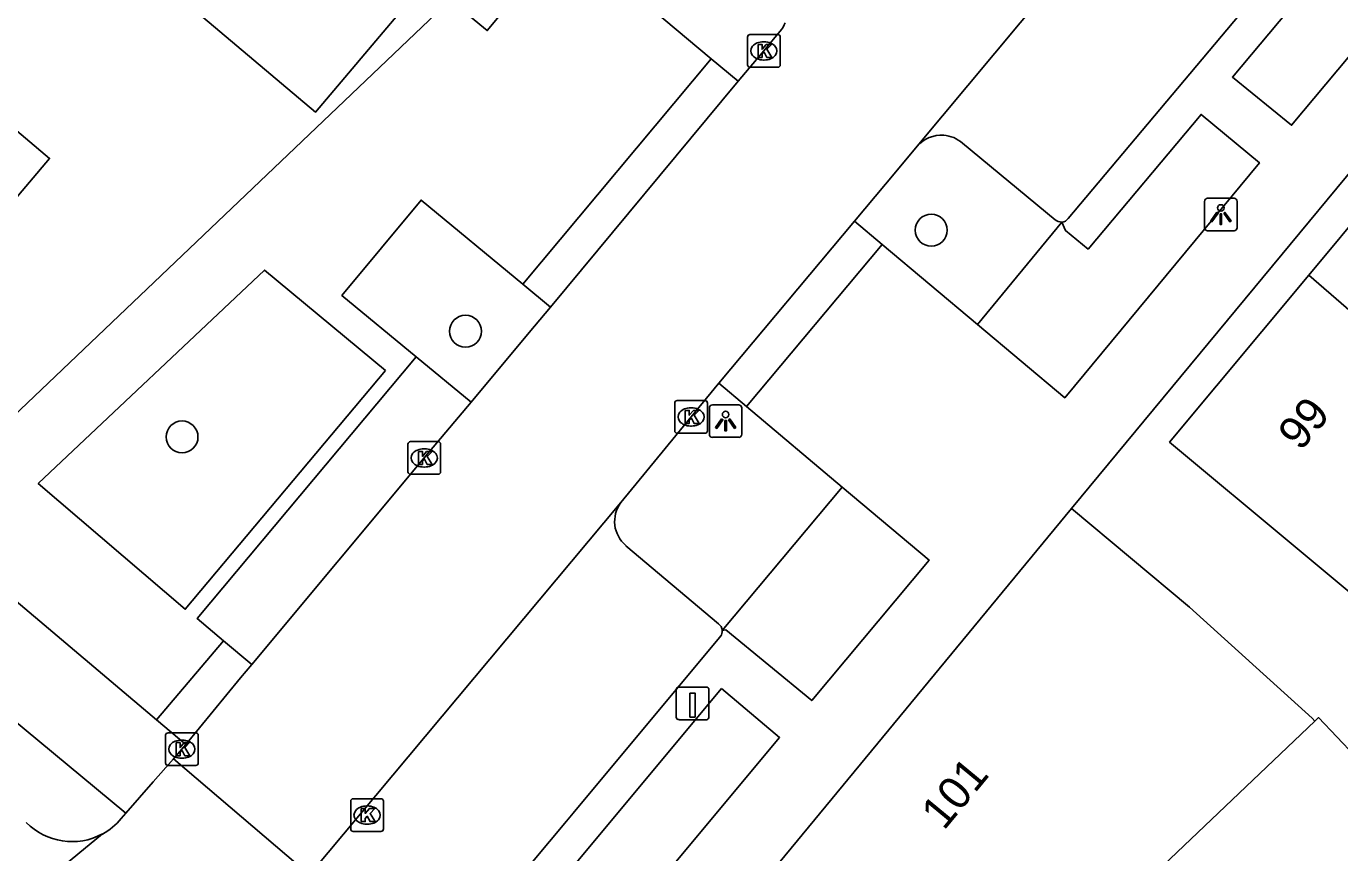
# Model space of a CAD drawing. Extents: x 162532 to 163264, y 381233 to 382042.
# Drawn here: x 162870.32 to 162910.58, y 381532.88 to 381558.22 of the extents above; entities that cross this region are included whole.
import ezdxf

# ---------------------------------------------------------------- set-up
doc = ezdxf.new("R2010")
doc.units = 0
for name, color, linetype in [('IMGEO_Boom', 7, 'Continuous'), ('IMGEO_Fietspad_gesloten', 7, 'Continuous'), ('IMGEO_Groenvoorziening', 7, 'Continuous'), ('IMGEO_Kolk', 7, 'Continuous'), ('IMGEO_Laadpaal', 7, 'Continuous'), ('IMGEO_Lichtpunt', 7, 'Continuous'), ('IMGEO_Pand', 7, 'Continuous'), ('IMGEO_Pand_nummerreeks', 7, 'Continuous'), ('IMGEO_Parkeervlak_open', 7, 'Continuous'), ('IMGEO_Rijbaan_lokaal_gesloten', 7, 'Continuous'), ('IMGEO_Rijbaan_lokaal_open', 7, 'Continuous'), ('IMGEO_Voetpad_open', 7, 'Continuous')]:
    doc.layers.add(name, color=color, linetype=linetype)

msp = doc.modelspace()

# ---------------------------------------------------------------- linework, layer by layer
at = {"layer": 'IMGEO_Boom'}
for centre in [(162898.058, 381551.966), (162883.784, 381548.866), (162875.097, 381545.626)]:
    msp.add_circle(centre, 0.489, dxfattribs=at)
at = {"layer": 'IMGEO_Fietspad_gesloten'}
msp.add_arc((162871.726, 381535.179), 1.962, 224.3717, 298.3315, dxfattribs=at)
at = {"layer": 'IMGEO_Groenvoorziening'}
for points in [[(162899.477, 381549.074), (162902.061, 381552.215)], [(162895.33, 381544.088), (162891.65, 381539.693)]]:
    msp.add_lwpolyline(points, dxfattribs=at)
at = {"layer": 'IMGEO_Kolk'}
for p, q in [((162892.503, 381557.962), (162893.355, 381557.962)), ((162892.428, 381557.036), (162892.428, 381557.888)), ((162892.916, 381557.742), (162892.941, 381557.742)), ((162893.429, 381557.888), (162893.429, 381557.036)), ((162892.939, 381557.182), (162892.914, 381557.182)), ((162893.355, 381556.962), (162892.503, 381556.962)), ((162890.198, 381545.814), (162890.198, 381546.666)), ((162890.273, 381546.74), (162891.125, 381546.74)), ((162891.199, 381546.666), (162891.199, 381545.814)), ((162890.686, 381546.52), (162890.711, 381546.52)), ((162890.709, 381545.96), (162890.684, 381545.96)), ((162882.095, 381545.482), (162882.947, 381545.482)), ((162891.125, 381545.74), (162890.273, 381545.74)), ((162882.02, 381544.556), (162882.02, 381545.408)), ((162882.508, 381545.262), (162882.533, 381545.262)), ((162883.021, 381545.408), (162883.021, 381544.556)), ((162882.531, 381544.702), (162882.506, 381544.702)), ((162882.947, 381544.482), (162882.095, 381544.482)), ((162874.592, 381535.627), (162874.592, 381536.479)), ((162874.667, 381536.553), (162875.519, 381536.553)), ((162875.08, 381536.333), (162875.105, 381536.333)), ((162875.593, 381536.479), (162875.593, 381535.627)), ((162875.519, 381535.553), (162874.667, 381535.553)), ((162875.103, 381535.773), (162875.078, 381535.773)), ((162880.267, 381533.606), (162880.267, 381534.458)), ((162880.342, 381534.532), (162881.194, 381534.532)), ((162880.755, 381534.312), (162880.78, 381534.312)), ((162881.268, 381534.458), (162881.268, 381533.606)), ((162881.194, 381533.532), (162880.342, 381533.532)), ((162880.778, 381533.752), (162880.753, 381533.752))]:
    msp.add_line(p, q, dxfattribs=at)
for points in [[(162892.503, 381557.962), (162893.355, 381557.962)], [(162892.428, 381557.036), (162892.428, 381557.888)], [(162892.749, 381557.662), (162892.872, 381557.662), (162892.872, 381557.511), (162893.002, 381557.662), (162893.166, 381557.662), (162893.02, 381557.511), (162893.173, 381557.262), (162893.021, 381557.262), (162892.936, 381557.426), (162892.872, 381557.359), (162892.872, 381557.262), (162892.749, 381557.262), (162892.749, 381557.662)], [(162893.429, 381557.888), (162893.429, 381557.036)], [(162893.355, 381556.962), (162892.503, 381556.962)], [(162890.198, 381545.814), (162890.198, 381546.666)], [(162890.273, 381546.74), (162891.125, 381546.74)], [(162891.199, 381546.666), (162891.199, 381545.814)], [(162890.519, 381546.44), (162890.642, 381546.44), (162890.642, 381546.289), (162890.772, 381546.44), (162890.936, 381546.44), (162890.79, 381546.289), (162890.943, 381546.04), (162890.791, 381546.04), (162890.706, 381546.204), (162890.642, 381546.137), (162890.642, 381546.04), (162890.519, 381546.04), (162890.519, 381546.44)], [(162882.095, 381545.482), (162882.947, 381545.482)], [(162891.125, 381545.74), (162890.273, 381545.74)], [(162882.02, 381544.556), (162882.02, 381545.408)], [(162882.341, 381545.182), (162882.464, 381545.182), (162882.464, 381545.031), (162882.594, 381545.182), (162882.758, 381545.182), (162882.612, 381545.031), (162882.765, 381544.782), (162882.613, 381544.782), (162882.528, 381544.946), (162882.464, 381544.879), (162882.464, 381544.782), (162882.341, 381544.782), (162882.341, 381545.182)], [(162883.021, 381545.408), (162883.021, 381544.556)], [(162882.947, 381544.482), (162882.095, 381544.482)], [(162874.592, 381535.627), (162874.592, 381536.479)], [(162874.667, 381536.553), (162875.519, 381536.553)], [(162874.913, 381536.253), (162875.036, 381536.253), (162875.036, 381536.102), (162875.166, 381536.253), (162875.33, 381536.253), (162875.184, 381536.102), (162875.337, 381535.853), (162875.185, 381535.853), (162875.1, 381536.017), (162875.036, 381535.95), (162875.036, 381535.853), (162874.913, 381535.853), (162874.913, 381536.253)], [(162875.593, 381536.479), (162875.593, 381535.627)], [(162875.519, 381535.553), (162874.667, 381535.553)], [(162880.267, 381533.606), (162880.267, 381534.458)], [(162880.342, 381534.532), (162881.194, 381534.532)], [(162880.588, 381534.232), (162880.711, 381534.232), (162880.711, 381534.081), (162880.841, 381534.232), (162881.005, 381534.232), (162880.859, 381534.081), (162881.012, 381533.832), (162880.86, 381533.832), (162880.775, 381533.996), (162880.711, 381533.929), (162880.711, 381533.832), (162880.588, 381533.832), (162880.588, 381534.232)], [(162881.268, 381534.458), (162881.268, 381533.606)], [(162881.194, 381533.532), (162880.342, 381533.532)]]:
    msp.add_lwpolyline(points, dxfattribs=at)
for centre, start, end in [((162892.505, 381557.886), 91.552, 178.448), ((162892.505, 381557.886), 91.552, 178.448), ((162893.353, 381557.886), 1.552, 88.448), ((162893.353, 381557.886), 1.552, 88.448), ((162892.505, 381557.038), 181.552, 268.448), ((162892.505, 381557.038), 181.552, 268.448), ((162893.353, 381557.038), 271.552, 358.448), ((162893.353, 381557.038), 271.552, 358.448), ((162890.275, 381546.664), 91.552, 178.448), ((162890.275, 381546.664), 91.552, 178.448), ((162891.123, 381546.664), 1.552, 88.448), ((162891.123, 381546.664), 1.552, 88.448), ((162882.097, 381545.406), 91.552, 178.448), ((162882.097, 381545.406), 91.552, 178.448), ((162882.945, 381545.406), 1.552, 88.448), ((162882.945, 381545.406), 1.552, 88.448), ((162890.275, 381545.816), 181.552, 268.448), ((162890.275, 381545.816), 181.552, 268.448), ((162891.123, 381545.816), 271.552, 358.448), ((162891.123, 381545.816), 271.552, 358.448), ((162882.097, 381544.558), 181.552, 268.448), ((162882.097, 381544.558), 181.552, 268.448), ((162882.945, 381544.558), 271.552, 358.448), ((162882.945, 381544.558), 271.552, 358.448), ((162874.669, 381536.477), 91.552, 178.448), ((162874.669, 381536.477), 91.552, 178.448), ((162875.517, 381536.477), 1.552, 88.448), ((162875.517, 381536.477), 1.552, 88.448), ((162874.669, 381535.629), 181.552, 268.448), ((162874.669, 381535.629), 181.552, 268.448), ((162875.517, 381535.629), 271.552, 358.448), ((162875.517, 381535.629), 271.552, 358.448), ((162880.344, 381534.456), 91.552, 178.448), ((162880.344, 381534.456), 91.552, 178.448), ((162881.192, 381534.456), 1.552, 88.448), ((162881.192, 381534.456), 1.552, 88.448), ((162880.344, 381533.608), 181.552, 268.448), ((162880.344, 381533.608), 181.552, 268.448), ((162881.192, 381533.608), 271.552, 358.448), ((162881.192, 381533.608), 271.552, 358.448)]:
    msp.add_arc(centre, 0.0765, start, end, dxfattribs=at)
for centre, major_axis, ratio, start_param, end_param in [((162892.915, 381557.462), (-0.387, 0.002), 0.722429, 4.712389, 7.853982), ((162892.94, 381557.462), (-0.39, 0.002), 0.717154, 1.570796, 4.712389), ((162890.685, 381546.24), (-0.387, 0.002), 0.722429, 4.712389, 7.853982), ((162890.71, 381546.24), (-0.39, 0.002), 0.717154, 1.570796, 4.712389), ((162882.507, 381544.982), (-0.387, 0.002), 0.722429, 4.712389, 7.853982), ((162882.532, 381544.982), (-0.39, 0.002), 0.717154, 1.570796, 4.712389), ((162875.079, 381536.053), (-0.387, 0.002), 0.722429, 4.712389, 7.853982), ((162875.104, 381536.053), (-0.39, 0.002), 0.717154, 1.570796, 4.712389), ((162880.754, 381534.032), (-0.387, 0.002), 0.722429, 4.712389, 7.853982), ((162880.779, 381534.032), (-0.39, 0.002), 0.717154, 1.570796, 4.712389)]:
    msp.add_ellipse(centre, major_axis=major_axis, ratio=ratio, start_param=start_param, end_param=end_param, dxfattribs=at)
at = {"layer": 'IMGEO_Laadpaal'}
for p, q in [((162890.245, 381537.873), (162890.245, 381537.032)), ((162890.245, 381537.873), (162890.245, 381537.032)), ((162891.161, 381537.957), (162890.32, 381537.957)), ((162891.161, 381537.957), (162890.32, 381537.957)), ((162891.245, 381537.041), (162891.245, 381537.882)), ((162891.245, 381537.041), (162891.245, 381537.882)), ((162890.329, 381536.957), (162891.17, 381536.957)), ((162890.329, 381536.957), (162891.17, 381536.957))]:
    msp.add_line(p, q, dxfattribs=at)
msp.add_lwpolyline([(162890.66, 381537.77), (162890.82, 381537.77), (162890.82, 381537.037), (162890.66, 381537.037), (162890.66, 381537.77)], dxfattribs=at)
for centre, start, end in [((162890.323, 381537.879), 92.4484, 184.2845), ((162890.323, 381537.879), 92.4484, 184.2845), ((162891.167, 381537.879), 2.4484, 94.2845), ((162891.167, 381537.879), 2.4484, 94.2845), ((162890.323, 381537.035), 182.4484, 274.2845), ((162890.323, 381537.035), 182.4484, 274.2845), ((162891.167, 381537.035), 272.4484, 4.2845), ((162891.167, 381537.035), 272.4484, 4.2845)]:
    msp.add_arc(centre, 0.0779, start, end, dxfattribs=at)
at = {"layer": 'IMGEO_Lichtpunt'}
for p, q in [((162906.435, 381552.849), (162906.435, 381552.042)), ((162906.435, 381552.849), (162906.435, 381552.042)), ((162907.337, 381552.944), (162906.529, 381552.944)), ((162907.337, 381552.944), (162906.529, 381552.944)), ((162907.431, 381552.042), (162907.431, 381552.849)), ((162907.431, 381552.042), (162907.431, 381552.849)), ((162906.529, 381551.948), (162907.337, 381551.948)), ((162906.529, 381551.948), (162907.337, 381551.948)), ((162891.258, 381546.515), (162891.258, 381545.708)), ((162891.258, 381546.515), (162891.258, 381545.708)), ((162892.16, 381546.61), (162891.352, 381546.61)), ((162892.16, 381546.61), (162891.352, 381546.61)), ((162892.254, 381545.708), (162892.254, 381546.515)), ((162892.254, 381545.708), (162892.254, 381546.515)), ((162891.352, 381545.614), (162892.16, 381545.614)), ((162891.352, 381545.614), (162892.16, 381545.614))]:
    msp.add_line(p, q, dxfattribs=at)
for points in [[(162906.809, 381552.513), (162906.848, 381552.485), (162906.66, 381552.223), (162906.622, 381552.25), (162906.809, 381552.513)], [(162906.911, 381552.465), (162906.958, 381552.465), (162906.958, 381552.143), (162906.911, 381552.143), (162906.911, 381552.465)], [(162907.021, 381552.485), (162907.059, 381552.512), (162907.246, 381552.25), (162907.207, 381552.222), (162907.021, 381552.485)], [(162891.632, 381546.179), (162891.671, 381546.151), (162891.483, 381545.889), (162891.445, 381545.916), (162891.632, 381546.179)], [(162891.734, 381546.131), (162891.781, 381546.131), (162891.781, 381545.809), (162891.734, 381545.809), (162891.734, 381546.131)], [(162891.844, 381546.151), (162891.882, 381546.178), (162892.069, 381545.916), (162892.03, 381545.888), (162891.844, 381546.151)]]:
    msp.add_lwpolyline(points, dxfattribs=at)
for centre in [(162906.934, 381552.647), (162891.757, 381546.313)]:
    msp.add_circle(centre, 0.0994, dxfattribs=at)
for centre, start, end in [((162906.529, 381552.849), 90, 180), ((162906.529, 381552.849), 90, 180), ((162907.337, 381552.849), 0, 90), ((162907.337, 381552.849), 0, 90), ((162906.529, 381552.042), 180, 270), ((162906.529, 381552.042), 180, 270), ((162907.337, 381552.042), 270, 0), ((162907.337, 381552.042), 270, 360), ((162891.352, 381546.515), 90, 180), ((162891.352, 381546.515), 90, 180), ((162892.16, 381546.515), 0, 90), ((162892.16, 381546.515), 0, 90), ((162891.352, 381545.708), 180, 270), ((162891.352, 381545.708), 180, 270), ((162892.16, 381545.708), 270, 0), ((162892.16, 381545.708), 270, 360)]:
    msp.add_arc(centre, 0.0946, start, end, dxfattribs=at)
at = {"layer": 'IMGEO_Pand'}
for points in [[(162871.95, 381563.809), (162870.908, 381562.575), (162879.183, 381555.579), (162881.825, 381558.705), (162873.548, 381565.702)], [(162861.326, 381551.226), (162862.667, 381550.093), (162862.085, 381549.405), (162864.286, 381547.545), (162864.841, 381548.2), (162865.512, 381547.633), (162871.038, 381554.168), (162867.219, 381557.396), (162866.82, 381557.733)], [(162909.627, 381550.587), (162913.576, 381555.324)], [(162917.328, 381543.916), (162913.187, 381538.948), (162909.215, 381542.259), (162905.362, 381545.47), (162909.627, 381550.587)], [(162909.627, 381550.587), (162917.328, 381543.916)], [(162902.361, 381543.429), (162890.963, 381529.625)], [(162909.814, 381536.915), (162909.729, 381537.003), (162905.969, 381540.407), (162902.361, 381543.429)], [(162919.474, 381526.944), (162909.923, 381537.019), (162909.814, 381536.915)], [(162902.834, 381530.267), (162905.379, 381532.694), (162909.814, 381536.915)]]:
    msp.add_lwpolyline(points, dxfattribs=at)
at = {"layer": 'IMGEO_Parkeervlak_open'}
for points in [[(162899.015, 381554.636), (162901.858, 381552.287)], [(162883.955, 381546.69), (162882.273, 381548.086)], [(162891.535, 381539.9), (162888.703, 381542.292)]]:
    msp.add_lwpolyline(points, dxfattribs=at)
for centre, radius, start, end in [((162898.373, 381553.893), 0.984, 86.0275, 138.9105), ((162898.368, 381553.891), 0.987, 49.0379, 85.7507), ((162902.043, 381552.486), 0.271, 227.075, 273.8678), ((162889.321, 381543.035), 0.966, 143.2387, 230.2313), ((162891.374, 381539.675), 0.277, 3.7181, 54.3912)]:
    msp.add_arc(centre, radius, start, end, dxfattribs=at)
at = {"layer": 'IMGEO_Rijbaan_lokaal_gesloten'}
for points in [[(162874.836, 381535.758), (162874.215, 381535.048), (162873.374, 381534.086)], [(162878.999, 381532.196), (162874.836, 381535.758)], [(162873.374, 381534.086), (162873.236, 381533.928)], [(162872.657, 381533.452), (162869.805, 381531.111)]]:
    msp.add_lwpolyline(points, dxfattribs=at)
msp.add_arc((162871.716, 381535.186), 1.973, 298.4749, 320.3728, dxfattribs=at)
at = {"layer": 'IMGEO_Rijbaan_lokaal_open'}
for points in [[(162906.928, 381565.686), (162906.274, 381564.903), (162897.631, 381554.54)], [(162892.141, 381556.532), (162892.929, 381557.462), (162893.464, 381558.116)], [(162886.388, 381549.61), (162892.141, 381556.532)], [(162895.706, 381552.245), (162896.97, 381553.757), (162897.631, 381554.54)], [(162895.706, 381552.245), (162891.546, 381547.27)], [(162883.955, 381546.69), (162885.736, 381548.825), (162886.388, 381549.61)], [(162888.547, 381543.613), (162890.699, 381546.24), (162891.546, 381547.27)], [(162877.232, 381538.65), (162882.521, 381544.982), (162883.955, 381546.69)], [(162888.547, 381543.613), (162879.051, 381532.261)], [(162875.214, 381536.197), (162876.885, 381538.235), (162877.232, 381538.65)], [(162874.836, 381535.758), (162875.093, 381536.053), (162875.214, 381536.197)]]:
    msp.add_lwpolyline(points, dxfattribs=at)
msp.add_arc((162892.635, 381558.713), 1.022, 324.2378, 337.3672, dxfattribs=at)
at = {"layer": 'IMGEO_Voetpad_open'}
for points in [[(162900.572, 381577.383), (162884.449, 381558.086), (162883.315, 381559.022), (162866.892, 381543.375)], [(162891.318, 381557.215), (162888.409, 381559.66), (162893.954, 381566.283), (162895.079, 381565.332), (162891.46, 381560.955), (162892.159, 381560.38), (162892.422, 381560.337)], [(162915.836, 381563.236), (162909.104, 381555.181), (162907.29, 381556.659), (162910.946, 381561.03), (162910.248, 381561.62), (162909.984, 381561.665)], [(162902.361, 381543.429), (162917.487, 381561.716)], [(162902.258, 381552.322), (162908.634, 381559.918), (162909.922, 381561.463)], [(162885.542, 381550.309), (162891.318, 381557.215)], [(162891.318, 381557.215), (162892.141, 381556.532)], [(162899.477, 381549.074), (162902.151, 381546.826), (162908.117, 381554.031), (162906.33, 381555.514), (162902.864, 381551.387), (162902.171, 381551.954), (162902.061, 381552.215)], [(162882.273, 381548.086), (162879.995, 381549.965), (162882.422, 381552.888), (162885.542, 381550.309)], [(162896.555, 381551.531), (162895.706, 381552.245)], [(162892.393, 381546.557), (162896.555, 381551.531)], [(162896.555, 381551.531), (162899.477, 381549.074)], [(162881.332, 381547.661), (162875.197, 381540.343), (162870.691, 381544.203), (162877.626, 381550.741), (162881.332, 381547.661)], [(162885.542, 381550.309), (162886.388, 381549.61)], [(162876.365, 381539.374), (162875.563, 381540.057), (162882.273, 381548.086)], [(162891.546, 381547.27), (162892.393, 381546.557)], [(162895.33, 381544.088), (162892.393, 381546.557)], [(162891.65, 381539.693), (162891.759, 381539.708), (162894.398, 381537.542), (162897.993, 381541.849), (162895.33, 381544.088)], [(162866.233, 381540.011), (162868.348, 381541.988), (162874.313, 381536.957)], [(162866.233, 381540.011), (162873.374, 381534.086)], [(162883.656, 381529.977), (162886.876, 381533.844), (162887.08, 381534.087), (162891.564, 381539.475), (162891.605, 381539.523)], [(162874.313, 381536.957), (162876.365, 381539.374)], [(162876.365, 381539.374), (162877.232, 381538.65)], [(162891.628, 381537.908), (162887.073, 381532.44), (162888.85, 381530.941), (162893.412, 381536.41), (162891.628, 381537.908)], [(162874.313, 381536.957), (162875.214, 381536.197)]]:
    msp.add_lwpolyline(points, dxfattribs=at)
for centre, radius, start, end in [((162902.042, 381552.484), 0.27, 273.9651, 323.0519), ((162891.369, 381539.676), 0.282, 326.9854, 3.3617)]:
    msp.add_arc(centre, radius, start, end, dxfattribs=at)

# ---------------------------------------------------------------- texts
at = {"layer": 'IMGEO_Pand_nummerreeks'}
for s, rotation, p in [('99', 50.1871, (162909.377, 381545.163)), ('101', 50.4547, (162898.445, 381533.535))]:
    msp.add_text(s, height=1, rotation=rotation, dxfattribs=at).set_placement(p)

doc.saveas('drawing.dxf')
